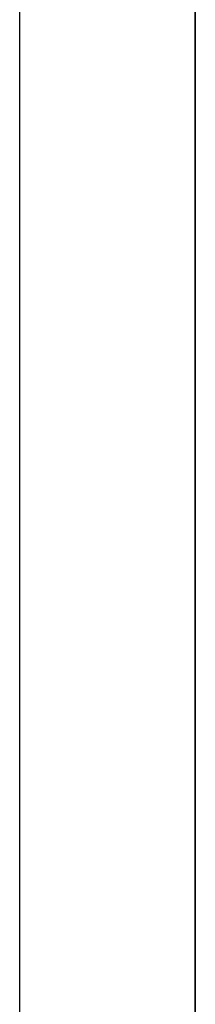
# Model space of a CAD drawing. Extents: x -270 to 272, y -152 to 146.
# Tile 751 of 1056: x 228.468 to 228.568, y -16.614 to -16.053. Entities that reach past the tile are written whole.
import ezdxf

# ---------------------------------------------------------------- set-up
doc = ezdxf.new("R2010")
doc.units = 0
doc.layers.get('0').update_dxf_attribs({"linetype": 'CONTINUOUS'})

msp = doc.modelspace()

# ---------------------------------------------------------------- linework, layer by layer
at = {"color": 250}
for p, q in [((228.56797, -21.6826), (228.56797, 145.78188)), ((228.56797, -21.6826), (228.56797, 145.78188)), ((228.56797, -18.78662), (228.56797, 85.66941))]:
    msp.add_line(p, q, dxfattribs=at)
for p, q in [((228.56797, -15.03621), (228.56797, -16.67467)), ((228.46797, -16.69459), (228.46797, -15.05459))]:
    msp.add_line(p, q)

doc.saveas('drawing.dxf')
